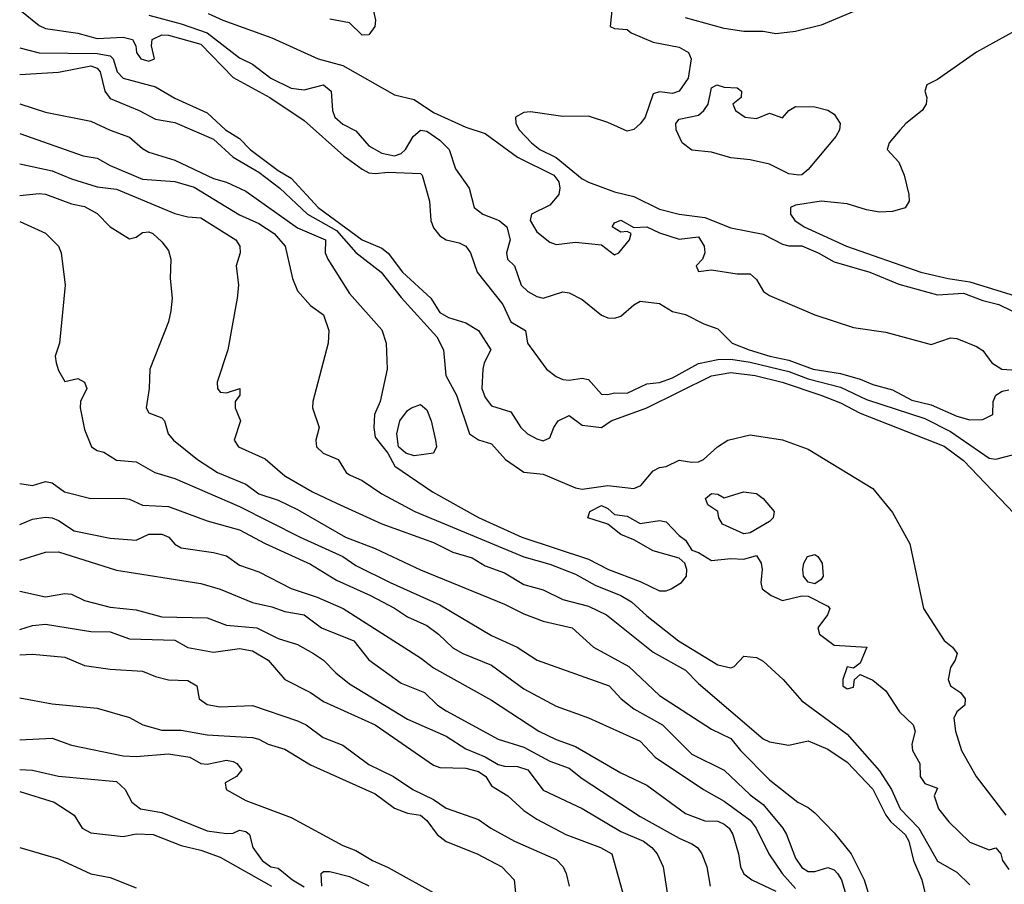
# Model space of a CAD drawing. Header units: metres. Extents: x -46681 to -43747, y -240911 to -237677.
# Tile 541 of 656: x -46681 to -46605, y -238515 to -238448. Entities that reach past the tile are written whole.
import ezdxf

# ---------------------------------------------------------------- set-up
doc = ezdxf.new("R2010")
doc.units = ezdxf.units.M
doc.layers.add('CONTOUR_INDEX', color=1, linetype='Continuous')
doc.layers.add('CONTOUR_INTER', color=3, linetype='Continuous')

msp = doc.modelspace()

# ---------------------------------------------------------------- linework, layer by layer
at = {"layer": 'CONTOUR_INDEX'}
for points, elevation in [([(-46602.595, -238448.533), (-46607.095, -238451.014), (-46610.095, -238453.112), (-46610.919, -238453.52), (-46611.077, -238454.02), (-46610.938, -238454.52), (-46610.989, -238455.02), (-46611.296, -238455.52), (-46612.54, -238456.52), (-46612.98, -238457.02), (-46613.83, -238458.02), (-46613.986, -238458.52), (-46613.1, -238459.52), (-46612.68, -238460.52), (-46612.31, -238462.02), (-46612.296, -238462.52), (-46612.595, -238463.05), (-46613.595, -238463.314), (-46614.595, -238463.375), (-46615.595, -238463.197), (-46617.095, -238462.722), (-46619.095, -238462.519), (-46621.095, -238462.849), (-46621.474, -238463.02), (-46621.478, -238463.52), (-46621.142, -238464.02), (-46620.423, -238464.52), (-46617.134, -238466.02), (-46611.394, -238468.02), (-46609.278, -238468.52), (-46607.595, -238468.76), (-46604.095, -238469.855)], 70), ([(-46681.095, -238450.664), (-46679.595, -238451.059), (-46675.095, -238451.096), (-46674.095, -238451.29), (-46673.866, -238451.52), (-46673.543, -238452.52), (-46673.095, -238453.017), (-46670.595, -238453.676), (-46669.095, -238454.564), (-46666.595, -238455.704), (-46665.18, -238457.02), (-46664.095, -238457.688), (-46663.263, -238458.52), (-46661.095, -238460.154), (-46660.095, -238460.76), (-46658.017, -238463.02), (-46654.595, -238465.527), (-46653.095, -238466.165), (-46652.595, -238466.554), (-46651.485, -238468.02), (-46649.298, -238470.02), (-46648.595, -238471.128), (-46647.92, -238471.52), (-46646.595, -238471.941), (-46645.596, -238472.52), (-46644.646, -238474.02), (-46645.168, -238475.02), (-46645.273, -238475.52), (-46645.351, -238477.02), (-46645.095, -238477.711), (-46644.595, -238478.353), (-46643.095, -238478.813), (-46642.325, -238480.02), (-46641.811, -238480.52), (-46641.095, -238480.913), (-46640.595, -238481.054), (-46640.095, -238480.824), (-46639.782, -238480.02), (-46639.442, -238479.52), (-46638.595, -238479.108), (-46637.595, -238479.84), (-46636.095, -238480.041), (-46635.332, -238479.52), (-46632.595, -238478.5), (-46627.595, -238476.035), (-46626.095, -238475.789), (-46624.195, -238476.02), (-46622.108, -238476.52), (-46619.13, -238477.52), (-46617.595, -238478.123), (-46616.095, -238478.914), (-46609.595, -238481.48), (-46608.095, -238482.589), (-46603.595, -238487.273)], 75), ([(-46681.095, -238462.077), (-46679.595, -238461.932), (-46679.095, -238461.993), (-46677.095, -238462.745), (-46676.095, -238462.95), (-46675.095, -238463.472), (-46674.092, -238464.52), (-46672.595, -238465.44), (-46672.095, -238465.306), (-46671.595, -238464.945), (-46671.095, -238464.889), (-46670.804, -238465.02), (-46670.095, -238465.664), (-46669.595, -238466.343), (-46669.41, -238467.02), (-46669.468, -238468.52), (-46669.312, -238470.02), (-46669.394, -238471.02), (-46669.595, -238471.866), (-46671.016, -238475.52), (-46671.082, -238477.02), (-46671.313, -238478.52), (-46671.095, -238478.893), (-46670.095, -238479.277), (-46669.9, -238479.52), (-46669.608, -238480.52), (-46669.205, -238481.02), (-46667.348, -238482.52), (-46665.801, -238483.52), (-46663.595, -238484.42), (-46662.595, -238485.163), (-46661.095, -238485.646), (-46659.595, -238486.37), (-46655.896, -238488.52), (-46653.595, -238489.385), (-46650.095, -238491.036), (-46643.595, -238493.7), (-46642.095, -238494.447), (-46640.595, -238495.012), (-46638.359, -238495.52), (-46636.709, -238497.02), (-46633.974, -238498.52), (-46631.595, -238500.766), (-46627.595, -238503.369), (-46626.095, -238504.081), (-46625.339, -238505.02), (-46623.095, -238507.282), (-46620.911, -238509.02), (-46620.095, -238509.43), (-46619.595, -238509.838), (-46618.095, -238511.395), (-46616.784, -238513.02), (-46615.774, -238515.02), (-46615.468, -238516.02)], 80), ([(-46681.095, -238492.692), (-46679.095, -238493.134), (-46677.595, -238492.879), (-46677.095, -238492.921), (-46676.095, -238493.401), (-46674.095, -238493.917), (-46672.095, -238494.143), (-46670.095, -238494.667), (-46666.595, -238494.753), (-46665.095, -238495.322), (-46662.758, -238495.52), (-46661.095, -238496.352), (-46659.595, -238496.805), (-46658.367, -238497.52), (-46657.585, -238498.02), (-46656.645, -238499.02), (-46655.595, -238499.865), (-46651.095, -238502.585), (-46648.095, -238503.911), (-46646.595, -238504.887), (-46645.095, -238505.511), (-46644.095, -238506.087), (-46643.595, -238506.237), (-46642.595, -238506.264), (-46641.797, -238506.52), (-46640.595, -238508.095), (-46637.595, -238509.512), (-46634.595, -238511.286), (-46632.834, -238512.02), (-46632.205, -238512.52), (-46631.798, -238513.02), (-46631.328, -238514.02), (-46631.01, -238516.02)], 85), ([(-46681.095, -238506.496), (-46680.095, -238506.537), (-46678.095, -238507.003), (-46673.595, -238507.409), (-46672.944, -238508.02), (-46672.426, -238509.02), (-46671.738, -238509.52), (-46670.095, -238509.808), (-46666.595, -238511.219), (-46665.095, -238511.442), (-46664.595, -238511.409), (-46664.095, -238511.172), (-46663.595, -238511.267), (-46663.327, -238511.52), (-46663.05, -238512.52), (-46662.335, -238513.52), (-46661.671, -238514.02), (-46661.095, -238514.124), (-46659.998, -238515.02), (-46659.095, -238515.555)], 90), ([(-46657.736, -238515.52), (-46657.78, -238514.52), (-46657.595, -238514.383), (-46657.095, -238514.362), (-46655.595, -238514.763), (-46654.095, -238515.475)], 90)]:
    msp.add_lwpolyline(points, dxfattribs=dict(at, elevation=elevation))
at = {"layer": 'CONTOUR_INTER'}
for points, elevation in [([(-46654.023, -238446.52), (-46653.586, -238448.52), (-46653.637, -238449.02), (-46654.095, -238449.67), (-46654.595, -238449.689), (-46655.595, -238448.725), (-46657.095, -238448.442)], 72), ([(-46681.095, -238447.731), (-46679.595, -238448.947), (-46679.095, -238449.166), (-46676.595, -238449.535), (-46675.095, -238449.958), (-46673.095, -238449.832), (-46672.369, -238450.02), (-46672.116, -238450.52), (-46672.064, -238451.02), (-46671.718, -238451.52), (-46671.095, -238451.696), (-46670.665, -238451.52), (-46670.899, -238450.52), (-46670.858, -238450.02), (-46670.095, -238449.663), (-46669.595, -238449.692), (-46667.095, -238450.372), (-46664.595, -238452.961), (-46661.753, -238454.52), (-46659.095, -238456.278), (-46656.023, -238459.02), (-46654.595, -238460.056), (-46654.095, -238460.334), (-46653.595, -238460.385), (-46652.595, -238460.294), (-46650.095, -238460.394), (-46649.968, -238460.52), (-46649.393, -238462.52), (-46649.285, -238464.02), (-46649.095, -238464.596), (-46648.595, -238465.207), (-46648.095, -238465.505), (-46647.095, -238465.744), (-46646.577, -238466.02), (-46646.236, -238466.52), (-46645.712, -238468.02), (-46643.733, -238470.52), (-46643.095, -238471.858), (-46641.98, -238472.52), (-46641.823, -238473.52), (-46640.344, -238475.52), (-46639.595, -238476.09), (-46639.095, -238476.315), (-46638.595, -238476.362), (-46637.595, -238476.226), (-46637.095, -238476.318), (-46636.095, -238477.46), (-46635.595, -238477.484), (-46635.095, -238477.364), (-46634.095, -238477.378), (-46632.595, -238476.653), (-46631.595, -238476.548), (-46630.595, -238476.195), (-46628.595, -238475.095), (-46627.095, -238474.782), (-46626.095, -238474.76), (-46624.595, -238474.979), (-46621.595, -238475.71), (-46620.095, -238476.256), (-46617.595, -238476.918), (-46615.595, -238477.87), (-46611.095, -238479.324), (-46609.095, -238480.336), (-46606.095, -238482.394), (-46605.595, -238482.485), (-46603.595, -238481.954)], 74), ([(-46635.269, -238447.52), (-46635.413, -238449.02), (-46635.095, -238449.178), (-46634.095, -238449.255), (-46633.795, -238449.52), (-46632.095, -238450.22), (-46630.095, -238450.612), (-46629.354, -238451.02), (-46629.167, -238451.52), (-46629.384, -238453.02), (-46630.08, -238454.02), (-46630.595, -238454.189), (-46631.595, -238454.07), (-46632.095, -238454.221), (-46632.717, -238456.02), (-46633.065, -238456.52), (-46633.595, -238456.98), (-46634.095, -238457.117), (-46635.595, -238456.439), (-46637.095, -238455.953), (-46639.095, -238455.986), (-46641.595, -238455.605), (-46642.095, -238455.657), (-46642.74, -238456.02), (-46642.72, -238456.52), (-46642.449, -238457.02), (-46641.5, -238458.02), (-46640.871, -238458.52), (-46639.595, -238459.162), (-46637.595, -238460.792), (-46637.095, -238461.055), (-46635.095, -238461.797), (-46633.595, -238462.163), (-46631.595, -238463.139), (-46630.095, -238463.544), (-46628.095, -238463.778), (-46626.095, -238464.598), (-46623.595, -238465.084), (-46622.095, -238465.862), (-46621.595, -238465.99), (-46620.595, -238465.985), (-46619.321, -238466.52), (-46618.095, -238467.232), (-46615.324, -238468.02), (-46613.095, -238468.944), (-46610.095, -238469.769), (-46608.095, -238469.634), (-46606.595, -238470.204), (-46605.349, -238470.52), (-46604.345, -238471.02)], 71), ([(-46616.095, -238447.658), (-46619.095, -238448.925), (-46621.095, -238449.415), (-46622.595, -238449.582), (-46623.595, -238449.411), (-46625.095, -238449.402), (-46626.595, -238449.16), (-46629.595, -238448.341)], 71), ([(-46671.095, -238448.135), (-46668.595, -238448.8), (-46666.597, -238449.52), (-46664.095, -238451.441), (-46663.095, -238451.943), (-46661.672, -238453.02), (-46660.095, -238453.798), (-46659.095, -238453.926), (-46657.595, -238453.536), (-46657.01, -238454.02), (-46656.906, -238455.52), (-46656.729, -238456.02), (-46656.095, -238456.565), (-46655.095, -238457.093), (-46654.095, -238458.255), (-46653.095, -238458.811), (-46652.095, -238459.031), (-46651.595, -238458.842), (-46651.245, -238458.52), (-46650.667, -238457.52), (-46650.095, -238457.035), (-46649.595, -238457.116), (-46648.595, -238457.821), (-46647.875, -238458.52), (-46647.386, -238460.02), (-46646.331, -238461.52), (-46645.946, -238463.02), (-46645.26, -238463.52), (-46644.017, -238464.02), (-46643.426, -238464.52), (-46643.158, -238465.52), (-46643.442, -238466.52), (-46643.362, -238467.02), (-46642.833, -238467.52), (-46642.314, -238469.02), (-46641.797, -238469.52), (-46641.095, -238469.894), (-46640.595, -238470.02), (-46639.095, -238469.531), (-46638.595, -238469.612), (-46637.595, -238470.145), (-46636.095, -238471.333), (-46635.595, -238471.539), (-46635.095, -238471.574), (-46634.595, -238471.423), (-46633.595, -238470.541), (-46633.095, -238470.264), (-46631.595, -238470.448), (-46630.595, -238471.049), (-46629.595, -238471.283), (-46628.165, -238472.02), (-46627.095, -238472.409), (-46625.983, -238473.52), (-46624.66, -238474.02), (-46623.066, -238474.52), (-46621.595, -238474.821), (-46619.708, -238475.52), (-46617.595, -238475.854), (-46616.095, -238476.295), (-46615.095, -238476.718), (-46613.595, -238477.121), (-46612.095, -238477.911), (-46610.595, -238478.287), (-46608.595, -238479.16), (-46607.595, -238479.451), (-46606.595, -238479.417), (-46605.835, -238479.02), (-46605.808, -238478.02), (-46605.579, -238477.52), (-46605.095, -238477.221), (-46604.595, -238477.122)], 73), ([(-46666.509, -238448.02), (-46665.384, -238448.52), (-46661.595, -238449.885), (-46658.001, -238451.52), (-46656.095, -238452.039), (-46652.095, -238454.309), (-46650.595, -238454.652), (-46649.095, -238455.665), (-46646.595, -238456.81), (-46645.095, -238457.299), (-46642.595, -238459.135), (-46639.775, -238460.52), (-46639.397, -238461.02), (-46639.304, -238461.52), (-46639.386, -238462.02), (-46640.095, -238462.847), (-46641.513, -238463.52), (-46641.61, -238464.02), (-46641.095, -238464.893), (-46640.095, -238465.709), (-46639.595, -238465.887), (-46638.095, -238465.693), (-46636.095, -238465.902), (-46635.095, -238466.688), (-46634.749, -238466.52), (-46633.914, -238465.52), (-46633.81, -238465.02), (-46634.095, -238464.873), (-46634.595, -238464.933), (-46635.28, -238464.52), (-46635.095, -238464.191), (-46634.595, -238464.006), (-46633.595, -238464.576), (-46632.595, -238464.515), (-46631.595, -238464.98), (-46630.095, -238465.458), (-46628.595, -238465.28), (-46628.148, -238466.02), (-46628.112, -238466.52), (-46628.29, -238467.02), (-46628.776, -238467.52), (-46628.595, -238467.956), (-46627.595, -238467.84), (-46625.595, -238468.148), (-46624.595, -238468.14), (-46624.095, -238468.581), (-46623.551, -238469.52), (-46623.095, -238469.834), (-46619.595, -238471.33), (-46616.595, -238472.307), (-46614.095, -238472.65), (-46610.595, -238473.601), (-46609.095, -238473.104), (-46608.595, -238473.139), (-46607.095, -238473.76), (-46606.595, -238474.088), (-46605.888, -238475.02), (-46605.119, -238475.52), (-46603.595, -238475.636)], 72), ([(-46681.095, -238452.741), (-46678.095, -238452.537), (-46675.595, -238452.061), (-46675.095, -238452.247), (-46674.883, -238452.52), (-46674.516, -238454.02), (-46674.095, -238454.595), (-46671.851, -238455.52), (-46670.595, -238456.197), (-46669.095, -238456.455), (-46666.095, -238457.735), (-46664.595, -238459.122), (-46662.595, -238460.292), (-46660.964, -238461.52), (-46658.832, -238463.52), (-46656.595, -238464.805), (-46655.095, -238466.507), (-46653.135, -238468.02), (-46651.595, -238469.966), (-46648.832, -238473.02), (-46648.314, -238474.02), (-46648.122, -238476.02), (-46647.317, -238477.52), (-46646.292, -238480.52), (-46645.595, -238480.992), (-46644.595, -238481.288), (-46643.507, -238482.52), (-46642.095, -238483.479), (-46640.595, -238483.631), (-46638.095, -238484.705), (-46637.595, -238484.81), (-46635.595, -238484.517), (-46633.595, -238484.762), (-46633.048, -238484.52), (-46632.095, -238483.389), (-46631.595, -238483.136), (-46631.095, -238483.044), (-46630.095, -238482.547), (-46629.095, -238482.72), (-46628.595, -238482.684), (-46628.198, -238482.52), (-46627.11, -238481.52), (-46626.325, -238481.02), (-46624.595, -238480.595), (-46622.095, -238480.991), (-46620.095, -238481.714), (-46615.095, -238484.745), (-46613.595, -238486.616), (-46612.235, -238489.02), (-46611.189, -238494.02), (-46609.595, -238496.5), (-46608.932, -238497.02), (-46608.594, -238497.52), (-46608.734, -238498.02), (-46609.095, -238498.599), (-46609.287, -238499.52), (-46609.102, -238500.02), (-46608.334, -238500.52), (-46607.961, -238501.02), (-46607.982, -238501.52), (-46608.602, -238502.02), (-46608.831, -238502.52), (-46608.718, -238503.52), (-46608.249, -238505.02), (-46607.121, -238507.02), (-46604.816, -238510.02)], 76), ([(-46627.181, -238453.52), (-46626.595, -238453.712), (-46625.595, -238453.763), (-46625.268, -238454.02), (-46625.282, -238454.52), (-46625.928, -238455.02), (-46625.726, -238455.52), (-46624.972, -238456.02), (-46624.095, -238456.14), (-46623.095, -238455.711), (-46622.095, -238456.075), (-46621.601, -238455.52), (-46621.095, -238455.198), (-46619.595, -238455.227), (-46618.595, -238455.499), (-46618.095, -238455.798), (-46617.64, -238456.52), (-46617.686, -238457.02), (-46617.976, -238457.52), (-46620.095, -238460.071), (-46620.595, -238460.489), (-46620.818, -238460.52), (-46621.595, -238460.417), (-46623.095, -238459.658), (-46624.595, -238459.324), (-46626.095, -238459.178), (-46627.595, -238458.743), (-46629.095, -238458.591), (-46629.844, -238458.02), (-46630.309, -238457.02), (-46630.338, -238456.52), (-46630.095, -238456.178), (-46628.595, -238455.87), (-46628.188, -238455.52), (-46627.85, -238455.02), (-46627.595, -238453.762), (-46627.181, -238453.52)], 71), ([(-46681.095, -238454.99), (-46679.095, -238455.643), (-46675.595, -238456.351), (-46674.095, -238457.047), (-46672.595, -238457.57), (-46671.595, -238458.451), (-46671.095, -238458.726), (-46669.095, -238459.363), (-46666.095, -238460.77), (-46665.095, -238461.066), (-46663.595, -238461.752), (-46659.595, -238464.598), (-46657.436, -238465.52), (-46657.457, -238466.52), (-46657.248, -238467.02), (-46655.595, -238469.671), (-46653.095, -238472.479), (-46652.756, -238473.52), (-46652.679, -238475.52), (-46653.215, -238478.02), (-46653.654, -238479.02), (-46653.712, -238480.02), (-46653.595, -238480.779), (-46652.614, -238482.02), (-46652.076, -238483.02), (-46649.175, -238485.02), (-46645.595, -238486.993), (-46642.244, -238488.52), (-46637.095, -238490.228), (-46635.561, -238491.02), (-46633.095, -238491.946), (-46631.595, -238492.668), (-46631.095, -238492.672), (-46630.694, -238492.52), (-46629.899, -238492.02), (-46629.524, -238491.52), (-46629.479, -238491.02), (-46629.653, -238490.52), (-46630.095, -238490.151), (-46632.095, -238489.583), (-46633.595, -238488.723), (-46634.595, -238488.318), (-46635.595, -238487.506), (-46637.139, -238487.02), (-46636.983, -238486.52), (-46636.095, -238486.059), (-46635.595, -238486.296), (-46635.095, -238486.76), (-46634.095, -238486.899), (-46633.095, -238487.446), (-46631.595, -238487.216), (-46631.095, -238487.328), (-46630.095, -238488.394), (-46629.595, -238488.759), (-46629.116, -238489.52), (-46628.595, -238489.693), (-46627.595, -238490.33), (-46626.095, -238490.17), (-46625.095, -238490.221), (-46624.095, -238489.937), (-46623.749, -238490.52), (-46623.669, -238491.02), (-46623.771, -238492.02), (-46623.653, -238492.52), (-46622.975, -238493.02), (-46622.095, -238493.413), (-46620.595, -238493.043), (-46620.095, -238493.085), (-46618.595, -238493.851), (-46618.434, -238494.02), (-46618.62, -238494.52), (-46619.371, -238495.52), (-46619.234, -238496.02), (-46618.095, -238496.862), (-46615.577, -238497.02), (-46616.095, -238498.267), (-46616.595, -238498.656), (-46617.095, -238498.546), (-46617.436, -238499.52), (-46617.426, -238500.02), (-46617.095, -238500.245), (-46616.595, -238500.117), (-46616.517, -238499.52), (-46616.095, -238499.127), (-46615.095, -238499.566), (-46614.095, -238500.402), (-46613.03, -238502.02), (-46611.977, -238503.02), (-46611.83, -238503.52), (-46612.096, -238504.52), (-46612.031, -238505.02), (-46611.458, -238506.02), (-46611.445, -238507.02), (-46611.095, -238507.561), (-46610.095, -238507.93), (-46610.352, -238508.52), (-46610.027, -238509.52), (-46609.22, -238510.52), (-46607.595, -238512.112), (-46606.095, -238512.708), (-46605.595, -238512.536), (-46605.191, -238513.02), (-46605.077, -238513.52), (-46604.595, -238514.211)], 77), ([(-46681.095, -238457.29), (-46676.181, -238459.02), (-46675.095, -238459.207), (-46674.095, -238459.778), (-46671.595, -238460.822), (-46669.095, -238461.005), (-46667.595, -238461.449), (-46664.095, -238463.597), (-46662.595, -238464.257), (-46661.406, -238465.02), (-46660.565, -238466.02), (-46659.983, -238468.52), (-46659.595, -238469.475), (-46658.595, -238470.605), (-46657.595, -238471.329), (-46657.185, -238472.52), (-46657.237, -238473.52), (-46658.41, -238478.02), (-46658.441, -238478.52), (-46657.932, -238480.02), (-46658.196, -238481.02), (-46658.128, -238481.52), (-46657.627, -238482.02), (-46656.45, -238482.52), (-46655.83, -238483.52), (-46655.595, -238483.7), (-46654.595, -238484.139), (-46653.095, -238485.17), (-46650.542, -238486.52), (-46642.095, -238490.044), (-46640.095, -238490.608), (-46638.095, -238491.384), (-46636.595, -238492.216), (-46634.595, -238493.028), (-46633.763, -238493.52), (-46632.595, -238494.6), (-46630.146, -238496.52), (-46627.095, -238498.385), (-46626.095, -238498.618), (-46625.82, -238498.52), (-46625.095, -238497.711), (-46624.095, -238497.824), (-46623.595, -238498.109), (-46622.033, -238499.52), (-46620.595, -238501.185), (-46617.095, -238503.756), (-46614.595, -238506.581), (-46613.651, -238508.02), (-46612.989, -238509.52), (-46611.54, -238511.02), (-46610.095, -238513.574), (-46608.595, -238514.422), (-46607.595, -238515.392)], 78), ([(-46681.095, -238459.646), (-46678.595, -238460.176), (-46677.095, -238460.81), (-46675.095, -238461.423), (-46673.595, -238461.602), (-46669.095, -238463.47), (-46668.095, -238463.734), (-46667.095, -238463.807), (-46664.37, -238465.52), (-46664.068, -238466.02), (-46664.038, -238466.52), (-46664.343, -238467.52), (-46664.183, -238469.02), (-46664.274, -238470.02), (-46664.984, -238474.02), (-46665.826, -238476.52), (-46665.795, -238477.02), (-46665.595, -238477.292), (-46665.095, -238477.364), (-46664.065, -238477.02), (-46664.077, -238477.52), (-46664.421, -238478.02), (-46664.428, -238478.52), (-46664.004, -238479.52), (-46664.494, -238481.02), (-46664.18, -238481.52), (-46662.095, -238482.462), (-46660.595, -238483.767), (-46658.442, -238485.02), (-46656.595, -238485.883), (-46653.095, -238487.475), (-46649.095, -238488.938), (-46647.595, -238489.674), (-46646.095, -238490.123), (-46645.095, -238490.73), (-46643.595, -238491.286), (-46642.095, -238492.172), (-46640.595, -238492.591), (-46639.095, -238493.341), (-46637.095, -238493.859), (-46635.698, -238494.52), (-46632.095, -238497.414), (-46629.595, -238498.789), (-46628.595, -238499.825), (-46623.595, -238504.1), (-46623.095, -238504.335), (-46621.595, -238504.594), (-46620.095, -238504.259), (-46618.595, -238504.917), (-46617.095, -238505.93), (-46615.095, -238508.007), (-46614.088, -238510.02), (-46613.706, -238510.52), (-46612.599, -238511.52), (-46612.322, -238512.02), (-46611.961, -238513.52), (-46611.302, -238515.02), (-46610.713, -238517.52)], 79), ([(-46681.095, -238464.088), (-46679.095, -238465.007), (-46678.088, -238466.02), (-46677.881, -238466.52), (-46677.584, -238469.02), (-46678.006, -238473.52), (-46678.358, -238474.52), (-46678.282, -238475.02), (-46678.095, -238475.636), (-46677.595, -238476.484), (-46676.595, -238476.249), (-46676.085, -238476.52), (-46675.91, -238477.02), (-46676.385, -238478.02), (-46676.425, -238478.52), (-46676.095, -238480.184), (-46675.547, -238481.52), (-46675.095, -238481.81), (-46674.595, -238481.932), (-46673.595, -238482.571), (-46672.095, -238482.699), (-46670.643, -238483.52), (-46669.095, -238483.98), (-46664.095, -238486.152), (-46659.406, -238488.52), (-46656.105, -238490.02), (-46655.095, -238490.709), (-46652.445, -238492.02), (-46648.595, -238493.759), (-46644.595, -238496.124), (-46642.62, -238497.02), (-46641.075, -238498.02), (-46635.492, -238500.02), (-46634.568, -238501.02), (-46633.595, -238501.795), (-46631.363, -238503.02), (-46629.095, -238505.298), (-46626.595, -238506.546), (-46624.595, -238508.441), (-46623.595, -238509.194), (-46622.074, -238511.02), (-46621.773, -238511.52), (-46621.095, -238513.355), (-46620.595, -238514.053), (-46620.095, -238514.368), (-46619.595, -238514.363), (-46618.595, -238514.068), (-46618.095, -238514.25), (-46617.836, -238514.52), (-46617.516, -238515.02), (-46616.923, -238517.02)], 81), ([(-46650.778, -238478.52), (-46650.095, -238478.243), (-46649.595, -238478.657), (-46649.259, -238479.52), (-46648.932, -238481.02), (-46648.863, -238481.52), (-46649.08, -238482.02), (-46650.595, -238482.221), (-46651.228, -238482.02), (-46651.785, -238481.52), (-46651.923, -238480.52), (-46651.691, -238479.52), (-46651.095, -238478.722), (-46650.778, -238478.52)], 77), ([(-46681.095, -238484.352), (-46680.095, -238484.514), (-46679.095, -238484.211), (-46678.595, -238484.313), (-46677.63, -238485.02), (-46675.595, -238485.518), (-46673.095, -238485.495), (-46672.595, -238485.567), (-46671.595, -238486.035), (-46669.595, -238486.153), (-46666.595, -238487.257), (-46664.095, -238487.935), (-46662.095, -238489.011), (-46658.595, -238490.606), (-46656.595, -238491.845), (-46653.957, -238493.02), (-46652.095, -238494), (-46651.095, -238494.689), (-46649.595, -238495.349), (-46648.695, -238496.02), (-46647.595, -238497.086), (-46646.827, -238497.52), (-46644.595, -238498.403), (-46642.095, -238500.25), (-46639.595, -238501.576), (-46637.095, -238502.481), (-46633.095, -238504.305), (-46631.947, -238505.52), (-46628.193, -238508.02), (-46626.595, -238508.927), (-46624.595, -238510.401), (-46624.137, -238511.02), (-46623.139, -238513.02), (-46622.109, -238514.52), (-46621.095, -238515.695)], 82), ([(-46625.117, -238485.02), (-46624.095, -238485.148), (-46623.595, -238485.522), (-46622.734, -238486.52), (-46622.803, -238487.02), (-46623.095, -238487.311), (-46624.595, -238488.181), (-46625.095, -238488.248), (-46626.724, -238487.52), (-46627.009, -238487.02), (-46627.099, -238486.52), (-46627.873, -238486.02), (-46628.046, -238485.52), (-46627.595, -238485.147), (-46627.095, -238485.198), (-46626.595, -238485.465), (-46625.117, -238485.02)], 77), ([(-46681.095, -238487.543), (-46680.095, -238487.12), (-46679.095, -238486.969), (-46678.595, -238487.012), (-46678.095, -238487.221), (-46676.872, -238488.02), (-46674.095, -238488.599), (-46672.095, -238488.747), (-46671.095, -238488.292), (-46670.095, -238488.273), (-46669.568, -238488.52), (-46669.095, -238489.046), (-46668.595, -238489.346), (-46666.095, -238489.696), (-46665.095, -238489.968), (-46664.095, -238490.693), (-46662.595, -238491.203), (-46660.095, -238492.492), (-46658.095, -238493.146), (-46656.072, -238494.02), (-46650.095, -238497.838), (-46649.095, -238498.624), (-46644.595, -238501.128), (-46640.934, -238503.52), (-46639.595, -238504.171), (-46638.095, -238504.71), (-46634.595, -238506.735), (-46632.595, -238507.684), (-46629.595, -238509.879), (-46628.095, -238510.466), (-46627.095, -238510.493), (-46626.595, -238510.705), (-46626.207, -238511.02), (-46625.944, -238511.52), (-46625.485, -238513.02), (-46625.338, -238514.02), (-46625.095, -238514.555), (-46624.458, -238515.02), (-46622.595, -238515.901)], 83), ([(-46681.095, -238490.288), (-46679.095, -238489.669), (-46678.095, -238489.64), (-46673.595, -238491.062), (-46667.095, -238492.106), (-46665.595, -238492.546), (-46663.095, -238493.557), (-46661.595, -238493.902), (-46660.595, -238494.275), (-46659.095, -238494.52), (-46657.748, -238495.52), (-46655.245, -238496.52), (-46654.095, -238497.995), (-46651.595, -238499.815), (-46649.792, -238500.52), (-46648.768, -238501.52), (-46648.095, -238501.954), (-46644.095, -238504.144), (-46642.095, -238504.759), (-46640.095, -238505.839), (-46638.595, -238506.376), (-46637.595, -238507.189), (-46633.095, -238510.111), (-46630.095, -238511.803), (-46629.095, -238512.242), (-46628.672, -238512.52), (-46628.336, -238513.02), (-46627.947, -238514.02), (-46627.692, -238515.52)], 84), ([(-46620.162, -238490.02), (-46619.595, -238489.859), (-46619.35, -238490.02), (-46619.035, -238490.52), (-46618.934, -238491.52), (-46619.095, -238491.778), (-46619.595, -238492.118), (-46620.095, -238491.998), (-46620.456, -238491.52), (-46620.527, -238491.02), (-46620.435, -238490.52), (-46620.162, -238490.02)], 77), ([(-46681.095, -238495.649), (-46680.095, -238495.355), (-46679.095, -238495.241), (-46675.595, -238495.81), (-46674.095, -238495.847), (-46672.595, -238496.371), (-46669.095, -238496.473), (-46668.095, -238497.037), (-46666.095, -238497.415), (-46664.095, -238497.136), (-46663.095, -238497.313), (-46661.865, -238498.02), (-46660.595, -238499.532), (-46658.609, -238500.52), (-46657.595, -238501.218), (-46653.595, -238503.021), (-46649.095, -238506.141), (-46648.595, -238506.328), (-46646.595, -238506.37), (-46645.595, -238506.646), (-46645.05, -238507.02), (-46644.595, -238507.755), (-46643.337, -238508.52), (-46642.095, -238509.65), (-46641.095, -238510.332), (-46638.848, -238511.52), (-46636.171, -238512.52), (-46635.282, -238513.02), (-46634.321, -238516.52)], 86), ([(-46681.095, -238497.609), (-46680.095, -238497.554), (-46677.595, -238497.794), (-46676.095, -238498.441), (-46674.095, -238498.716), (-46671.595, -238498.867), (-46670.595, -238499.298), (-46669.595, -238499.559), (-46668.095, -238499.61), (-46667.396, -238500.02), (-46667.202, -238501.02), (-46666.595, -238501.465), (-46665.595, -238501.625), (-46663.095, -238501.545), (-46659.595, -238502.722), (-46658.931, -238503.02), (-46657.627, -238504.02), (-46656.095, -238504.591), (-46654.095, -238506.099), (-46652.173, -238507.02), (-46650.673, -238508.02), (-46649.095, -238508.809), (-46648.095, -238509.465), (-46645.595, -238510.356), (-46644.66, -238511.02), (-46642.82, -238512.02), (-46639.595, -238513.434), (-46639.045, -238514.02), (-46638.815, -238514.52), (-46638.586, -238515.52)], 87), ([(-46681.095, -238500.951), (-46678.595, -238501.411), (-46675.095, -238501.753), (-46672.595, -238502.456), (-46671.578, -238503.02), (-46670.095, -238503.43), (-46668.595, -238503.447), (-46666.595, -238503.815), (-46663.095, -238504), (-46662.595, -238504.128), (-46661.868, -238504.52), (-46660.595, -238504.92), (-46658.595, -238506.131), (-46653.595, -238508.378), (-46652.095, -238509.486), (-46651.095, -238509.866), (-46650.095, -238510.022), (-46649.595, -238510.425), (-46648.801, -238511.52), (-46648.095, -238512.063), (-46645.705, -238513.02), (-46643.799, -238514.02), (-46642.852, -238515.02), (-46642.751, -238516.02)], 88), ([(-46681.095, -238504.188), (-46678.595, -238504.07), (-46677.095, -238504.614), (-46673.095, -238505.437), (-46672.095, -238505.487), (-46669.595, -238505.262), (-46667.932, -238505.52), (-46667.095, -238506.015), (-46666.595, -238506.073), (-46665.095, -238505.773), (-46664.595, -238505.866), (-46664.289, -238506.02), (-46663.916, -238506.52), (-46664.332, -238507.02), (-46665.189, -238507.52), (-46665.132, -238508.02), (-46663.595, -238508.877), (-46660.095, -238510.186), (-46656.095, -238512.371), (-46655.095, -238512.753), (-46653.798, -238513.52), (-46652.595, -238514.054), (-46648.595, -238516.291)], 89), ([(-46681.095, -238508.181), (-46678.438, -238509.02), (-46676.871, -238510.02), (-46676.273, -238511.02), (-46675.595, -238511.377), (-46673.095, -238511.658), (-46672.095, -238511.469), (-46670.777, -238511.52), (-46668.595, -238512.369), (-46667.095, -238512.715), (-46665.595, -238513.266), (-46661.61, -238515.52)], 91), ([(-46681.095, -238512.515), (-46678.095, -238513.401), (-46675.595, -238514.56), (-46674.095, -238514.839), (-46672.095, -238515.629)], 92)]:
    msp.add_lwpolyline(points, dxfattribs=dict(at, elevation=elevation))

doc.saveas('drawing.dxf')
